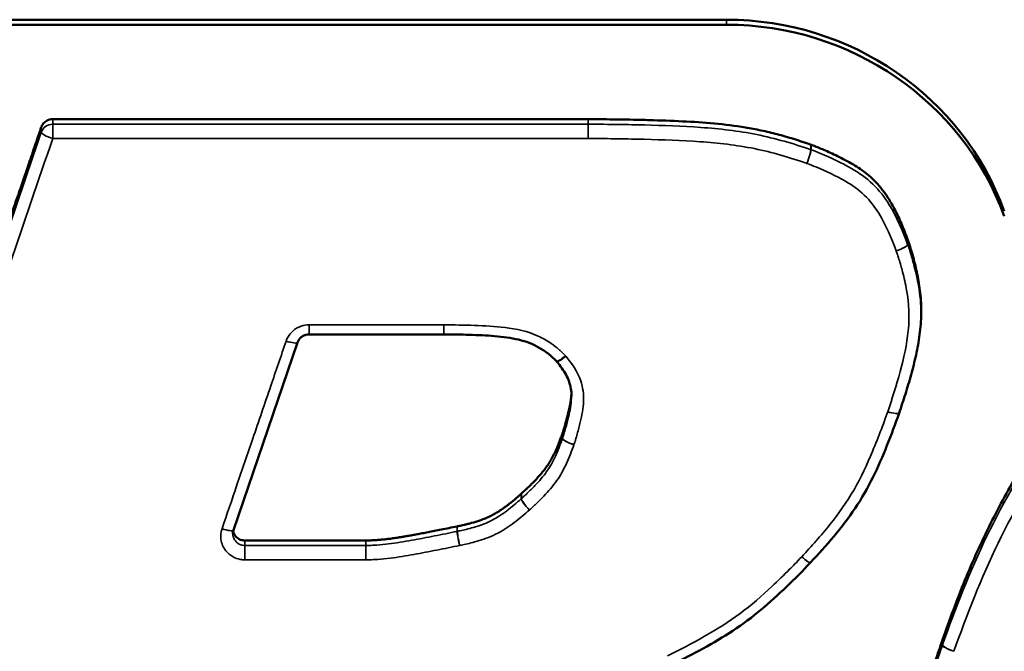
# Model space of a CAD drawing. Header units: inches. Extents: x 0.2 to 58.8, y 1.7 to 68.8.
# Tile 267 of 283: x 46.795 to 47.203, y 62.481 to 62.742. Entities that reach past the tile are written whole.
import ezdxf

# ---------------------------------------------------------------- set-up
doc = ezdxf.new("R2010")
doc.units = ezdxf.units.IN
doc.header["$MEASUREMENT"] = 0
doc.layers.add('Visible (ANSI)', color=7, linetype='Continuous', lineweight=50)
doc.layers.add('Visible Narrow (ANSI)', color=7, linetype='Continuous', lineweight=35)

msp = doc.modelspace()

# ---------------------------------------------------------------- linework, layer by layer
at = {"layer": 'Visible (ANSI)'}
for p, q in [((47.08777, 62.74236), (46.77653, 62.74236)), ((46.77653, 62.74028), (47.08777, 62.74028)), ((47.16837, 62.6228), (47.16837, 62.62072)), ((46.88374, 62.531), (46.91028, 62.60874)), ((46.91503, 62.61203), (46.9708, 62.61203)), ((46.9708, 62.61203), (46.97081, 62.61203)), ((46.8885, 62.52671), (46.93851, 62.52671))]:
    msp.add_line(p, q, dxfattribs=at)
for centre, start, end in [((47.15454, 62.58109), 341.0547, 341.3731), ((47.11897, 62.52103), 316.7204, 317.0329)]:
    msp.add_arc(centre, 0.005, start, end, dxfattribs=at)
for centre, major_axis, ratio, start_param, end_param in [((47.08777, 62.62286), (0.12217, 0), 0.978148, 0.343558, 1.570796), ((47.08777, 62.62078), (0.12217, 0), 0.978148, 0.343558, 1.570796), ((47.01343, 62.59797), (0.00514, -0.00019), 0.912979, 0.692253, 0.721697), ((46.88894, 62.52954), (-0.00544, -0.00013), 0.913296, 5.95989, 6.262489)]:
    msp.add_ellipse(centre, major_axis=major_axis, ratio=ratio, start_param=start_param, end_param=end_param, dxfattribs=at)
for points, knots in [([(46.66059, 62.27705), (46.66106, 62.27845), (46.66244, 62.28247), (46.66492, 62.28974), (46.66823, 62.29944), (46.67213, 62.31087), (46.67657, 62.32388), (46.68341, 62.34392), (46.6929, 62.37173), (46.70974, 62.42107), (46.73187, 62.48589), (46.75399, 62.55071), (46.77083, 62.60004), (46.78032, 62.62785), (46.78716, 62.64789), (46.7916, 62.6609), (46.7955, 62.67233), (46.79881, 62.68203), (46.80148, 62.68983), (46.8032, 62.69488), (46.80403, 62.69732), (46.8042, 62.69782)], [0.017629, 0.017629, 0.017629, 0.017629, 0.029136, 0.050646, 0.077336, 0.108774, 0.144529, 0.184168, 0.273374, 0.37294, 0.589337, 0.805735, 0.9053, 0.994507, 1.034146, 1.0699, 1.101339, 1.128028, 1.149539, 1.165438, 1.169526, 1.169526, 1.169526, 1.169526]), ([(46.8042, 62.69782), (46.80441, 62.69842), (46.80473, 62.69898), (46.80558, 62.69994), (46.8061, 62.70034), (46.80703, 62.7008), (46.8074, 62.70093), (46.80816, 62.70111), (46.80855, 62.70116), (46.80894, 62.70116)], [0, 0, 0, 0, 0.00496118, 0.00496118, 0.00992237, 0.00992237, 0.0129086, 0.0129086, 0.01589483, 0.01589483, 0.01589483, 0.01589483]), ([(46.80894, 62.70116), (46.81009, 62.70116), (46.81223, 62.70116), (46.81561, 62.70116), (46.81937, 62.70116), (46.82394, 62.70116), (46.82943, 62.70116), (46.83591, 62.70116), (46.84345, 62.70116), (46.85216, 62.70116), (46.86208, 62.70116), (46.87319, 62.70116), (46.88991, 62.70116), (46.91226, 62.70116), (46.93964, 62.70116), (46.9624, 62.70116), (46.97978, 62.70116), (46.99162, 62.70116), (47.0023, 62.70116), (47.01158, 62.70116), (47.01921, 62.70116), (47.02494, 62.70116), (47.02853, 62.70116), (47.03018, 62.70116), (47.0306, 62.70116)], [0.009149, 0.009149, 0.009149, 0.009149, 0.0178805, 0.0254588, 0.0349229, 0.0464824, 0.0603467, 0.0767256, 0.0958284, 0.1178647, 0.1430441, 0.1714364, 0.2025527, 0.2704428, 0.3416855, 0.4112519, 0.4438349, 0.4741131, 0.5014577, 0.5252402, 0.5448319, 0.5596043, 0.5689287, 0.5721667, 0.5721667, 0.5721667, 0.5721667]), ([(47.03061, 62.70116), (47.03069, 62.70116), (47.031, 62.70116), (47.03168, 62.70116), (47.03278, 62.70115), (47.03427, 62.70114), (47.03611, 62.70113), (47.03917, 62.7011), (47.0436, 62.70105), (47.0495, 62.70094), (47.05827, 62.70074), (47.06944, 62.70034), (47.08272, 62.69952), (47.09355, 62.69818), (47.10218, 62.69655), (47.10884, 62.69497), (47.11574, 62.69301), (47.12036, 62.69142), (47.12274, 62.6906)], [0, 0, 0, 0, 0.000607, 0.0023694, 0.0051993, 0.0090086, 0.0137094, 0.0192137, 0.0322813, 0.0475082, 0.0641915, 0.0991197, 0.1326916, 0.1655129, 0.1822622, 0.1995856, 0.2177565, 0.2369551, 0.2369551, 0.2369551, 0.2369551]), ([(47.12274, 62.6906), (47.12275, 62.69059), (47.12276, 62.69059), (47.12279, 62.69058), (47.1228, 62.69057), (47.12281, 62.69057)], [0, 0, 0, 0, 0.0000991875, 0.0000991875, 0.000198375, 0.000198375, 0.000198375, 0.000198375]), ([(47.12281, 62.69057), (47.12284, 62.69056), (47.12297, 62.69051), (47.12328, 62.6904), (47.1238, 62.6902), (47.12484, 62.6898), (47.12651, 62.68914), (47.12887, 62.68814), (47.13162, 62.68691), (47.13572, 62.68495), (47.13988, 62.6827), (47.14394, 62.68008), (47.14688, 62.67781), (47.14972, 62.67512), (47.15194, 62.6725), (47.15368, 62.67012), (47.155, 62.6681), (47.15631, 62.66589), (47.15762, 62.66346), (47.15893, 62.6608), (47.16023, 62.6579), (47.16154, 62.65474), (47.16236, 62.65254), (47.16279, 62.6514)], [0.0001001, 0.0001001, 0.0001001, 0.0001001, 0.0003047, 0.0011906, 0.0026153, 0.0045362, 0.0096985, 0.016341, 0.02413, 0.0327357, 0.0511042, 0.0603457, 0.0697428, 0.0796282, 0.0903825, 0.096215, 0.1024198, 0.1090493, 0.1161558, 0.1237906, 0.1320045, 0.1408472, 0.1502996, 0.1502996, 0.1502996, 0.1502996]), ([(47.16279, 62.6514), (47.16279, 62.65139), (47.1628, 62.65138), (47.1628, 62.65137), (47.16281, 62.65136), (47.16281, 62.65135)], [0, 0, 0, 0, 0.0000685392, 0.0000685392, 0.0001370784, 0.0001370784, 0.0001370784, 0.0001370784]), ([(47.16281, 62.65135), (47.16282, 62.65132), (47.16287, 62.65119), (47.16306, 62.65065), (47.16345, 62.64949), (47.16405, 62.64761), (47.16479, 62.64512), (47.1656, 62.64215), (47.16641, 62.63877), (47.16717, 62.6351), (47.1678, 62.63121), (47.16826, 62.62712), (47.16837, 62.62429), (47.16837, 62.62283), (47.16837, 62.6228)], [0.00006902, 0.00006902, 0.00006902, 0.00006902, 0.00030239, 0.00118465, 0.00453977, 0.00976856, 0.0165766, 0.02467265, 0.03376973, 0.04358679, 0.05385116, 0.06441906, 0.07563814, 0.07585185, 0.07585185, 0.07585185, 0.07585185]), ([(47.1772, 62.48557), (47.18018, 62.49387), (47.18606, 62.5102), (47.19677, 62.5336), (47.2087, 62.55564), (47.22199, 62.57626), (47.2366, 62.59548), (47.25255, 62.61325), (47.26974, 62.6297), (47.28224, 62.63942), (47.28849, 62.64427)], [0.0001304, 0.0001304, 0.0001304, 0.0001304, 0.0685768, 0.1350126, 0.1996182, 0.2627311, 0.3247134, 0.3859474, 0.4468292, 0.5075955, 0.5075955, 0.5075955, 0.5075955]), ([(47.16837, 62.62072), (47.16837, 62.61774), (47.16814, 62.61481), (47.16738, 62.60908), (47.16686, 62.60628), (47.16565, 62.60076), (47.16496, 62.59804), (47.16348, 62.59265), (47.16268, 62.58998), (47.16102, 62.5847), (47.16014, 62.58207), (47.15928, 62.57949)], [0.0711216, 0.0711216, 0.0711216, 0.0711216, 0.0922415, 0.0922415, 0.1133614, 0.1133614, 0.1344813, 0.1344813, 0.1556012, 0.1556012, 0.1767211, 0.1767211, 0.1767211, 0.1767211]), ([(46.91028, 62.60874), (46.9104, 62.60911), (46.91058, 62.60947), (46.91102, 62.61013), (46.91128, 62.61044), (46.91189, 62.61099), (46.91223, 62.61123), (46.91296, 62.61163), (46.91336, 62.61178), (46.91418, 62.61198), (46.9146, 62.61203), (46.91503, 62.61203)], [0, 0, 0, 0, 0.00634251, 0.00634251, 0.01268502, 0.01268502, 0.01902753, 0.01902753, 0.02537004, 0.02537004, 0.03171255, 0.03171255, 0.03171255, 0.03171255]), ([(46.97081, 62.61203), (46.97439, 62.61203), (46.9779, 62.612), (46.98493, 62.61179), (46.98842, 62.61163), (46.99528, 62.61103), (46.99864, 62.6106), (47.00487, 62.60915), (47.00765, 62.60808), (47.01297, 62.60499), (47.01536, 62.60321), (47.0174, 62.60093)], [0.0000167, 0.0000167, 0.0000167, 0.0000167, 0.0272944, 0.0272944, 0.0545721, 0.0545721, 0.0818498, 0.0818498, 0.1091275, 0.1091275, 0.1364053, 0.1364053, 0.1364053, 0.1364053]), ([(47.0175, 62.60082), (47.01833, 62.59984), (47.01899, 62.59901), (47.0203, 62.59717), (47.02088, 62.59625), (47.0219, 62.59437), (47.02232, 62.59343), (47.023, 62.59153), (47.02325, 62.59056), (47.02359, 62.58859), (47.02367, 62.58758), (47.02367, 62.58654)], [-0.10074408, -0.10074408, -0.10074408, -0.10074408, -0.09074745, -0.09074745, -0.08075083, -0.08075083, -0.0707542, -0.0707542, -0.06075758, -0.06075758, -0.05076095, -0.05076095, -0.05076095, -0.05076095]), ([(47.01992, 62.57106), (47.01993, 62.57108), (47.01996, 62.57118), (47.02004, 62.57141), (47.02016, 62.57178), (47.02032, 62.57228), (47.02051, 62.57289), (47.02082, 62.57391), (47.02126, 62.57539), (47.0218, 62.57736), (47.02254, 62.5803), (47.02318, 62.58334), (47.02354, 62.58604), (47.02362, 62.58718), (47.02364, 62.58756)], [0, 0, 0, 0, 0.00021753, 0.00084853, 0.00186061, 0.00322144, 0.00489872, 0.0068602, 0.01150701, 0.01690531, 0.02280018, 0.03507271, 0.04101681, 0.04398916, 0.04398916, 0.04398916, 0.04398916]), ([(47.15927, 62.57947), (47.15774, 62.57502), (47.15602, 62.57049), (47.15245, 62.56164), (47.15057, 62.55723), (47.14628, 62.54849), (47.14381, 62.54417), (47.13833, 62.53602), (47.13534, 62.53214), (47.12912, 62.52469), (47.12584, 62.52107), (47.12263, 62.51762)], [0.0000346, 0.0000346, 0.0000346, 0.0000346, 0.0363717, 0.0363717, 0.0727088, 0.0727088, 0.1090459, 0.1090459, 0.145383, 0.145383, 0.1817201, 0.1817201, 0.1817201, 0.1817201]), ([(47.00291, 62.5461), (47.00292, 62.54611), (47.00297, 62.54616), (47.0031, 62.54628), (47.00332, 62.54647), (47.00375, 62.54687), (47.00444, 62.54751), (47.00542, 62.54844), (47.00656, 62.54955), (47.00827, 62.55127), (47.01001, 62.55312), (47.01171, 62.55508), (47.01294, 62.55666), (47.01414, 62.55839), (47.01532, 62.56032), (47.01648, 62.5625), (47.01741, 62.56453), (47.01816, 62.56632), (47.01875, 62.5678), (47.01933, 62.56937), (47.01971, 62.57047), (47.01991, 62.57102)], [0.00003909, 0.00003909, 0.00003909, 0.00003909, 0.00016017, 0.00062637, 0.00137715, 0.00239108, 0.00512274, 0.0086503, 0.0128032, 0.01741152, 0.0273195, 0.03233762, 0.03745202, 0.04281368, 0.04858175, 0.0549211, 0.06199924, 0.06586803, 0.06998429, 0.07436872, 0.07895244, 0.07895244, 0.07895244, 0.07895244]), ([(46.97639, 62.53259), (46.9764, 62.53259), (46.97646, 62.5326), (46.9766, 62.53263), (46.97685, 62.53268), (46.97737, 62.53278), (46.9782, 62.53296), (46.97939, 62.53323), (46.9808, 62.53357), (46.98295, 62.53414), (46.98519, 62.53482), (46.98748, 62.53565), (46.98926, 62.5364), (46.99111, 62.53732), (46.99308, 62.53846), (46.99479, 62.53959), (46.99626, 62.54064), (46.99746, 62.54154), (46.99871, 62.54253), (47.00004, 62.54362), (47.00144, 62.54481), (47.00239, 62.54565), (47.00288, 62.54608)], [0.00010364, 0.00010364, 0.00010364, 0.00010364, 0.00014164, 0.00055439, 0.00122005, 0.00212042, 0.00455263, 0.00770612, 0.01143668, 0.01560105, 0.02466473, 0.02933743, 0.03418986, 0.03939671, 0.04514125, 0.0516116, 0.05517843, 0.05899767, 0.06309279, 0.06748716, 0.07220399, 0.07722783, 0.07722783, 0.07722783, 0.07722783]), ([(47.00288, 62.54608), (47.00289, 62.54608), (47.00289, 62.54609), (47.0029, 62.54609), (47.0029, 62.5461), (47.00291, 62.5461)], [0, 0, 0, 0, 0.00003880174, 0.00003880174, 0.00007760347, 0.00007760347, 0.00007760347, 0.00007760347]), ([(46.93854, 62.52671), (46.93859, 62.52671), (46.93878, 62.52671), (46.93918, 62.52672), (46.93984, 62.52673), (46.94074, 62.52677), (46.94186, 62.52683), (46.94318, 62.52691), (46.94469, 62.52704), (46.94638, 62.5272), (46.94827, 62.52741), (46.95, 62.52764), (46.95157, 62.52788), (46.95291, 62.52809), (46.95438, 62.52833), (46.95601, 62.52861), (46.9578, 62.52893), (46.95979, 62.52929), (46.96197, 62.52971), (46.96436, 62.53017), (46.967, 62.53069), (46.96988, 62.53126), (46.97301, 62.53189), (46.97518, 62.53234), (46.97631, 62.53257)], [0, 0, 0, 0, 0.00035959, 0.00140928, 0.00310566, 0.00540559, 0.00826628, 0.0116453, 0.01550064, 0.01979081, 0.02453811, 0.03001885, 0.03314068, 0.03657361, 0.04036027, 0.04454324, 0.04916514, 0.05426855, 0.05989602, 0.06609011, 0.07289335, 0.08034826, 0.08849737, 0.09727303, 0.09727303, 0.09727303, 0.09727303]), ([(46.97631, 62.53257), (46.97632, 62.53257), (46.97634, 62.53258), (46.97637, 62.53258), (46.97638, 62.53259), (46.97639, 62.53259)], [0, 0, 0, 0, 0.0001068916, 0.0001068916, 0.0002137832, 0.0002137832, 0.0002137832, 0.0002137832]), ([(46.88361, 62.53055), (46.8837, 62.53016), (46.88383, 62.52979), (46.8843, 62.52887), (46.8847, 62.52836), (46.88564, 62.52754), (46.88616, 62.52723), (46.88729, 62.52681), (46.88789, 62.52671), (46.8885, 62.52671)], [0.00686531, 0.00686531, 0.00686531, 0.00686531, 0.00992237, 0.00992237, 0.01488355, 0.01488355, 0.01949841, 0.01949841, 0.02411327, 0.02411327, 0.02411327, 0.02411327]), ([(47.12261, 62.5176), (47.11942, 62.51422), (47.11604, 62.51084), (47.10925, 62.50431), (47.10577, 62.5011), (47.09841, 62.49493), (47.09449, 62.49203), (47.08644, 62.48673), (47.08232, 62.48431), (47.07398, 62.47972), (47.06972, 62.47755), (47.06555, 62.47547)], [0.0000345, 0.0000345, 0.0000345, 0.0000345, 0.035657, 0.035657, 0.0712795, 0.0712795, 0.106902, 0.106902, 0.1425245, 0.1425245, 0.178147, 0.178147, 0.178147, 0.178147]), ([(47.15943, 62.40601), (47.15943, 62.40828), (47.15957, 62.41334), (47.16033, 62.42153), (47.16153, 62.42916), (47.16285, 62.4359), (47.16411, 62.44153), (47.1656, 62.44759), (47.16735, 62.45413), (47.16937, 62.46117), (47.17168, 62.46877), (47.17429, 62.47694), (47.17618, 62.48257), (47.17716, 62.48548)], [0.1103043, 0.1103043, 0.1103043, 0.1103043, 0.1280343, 0.1496463, 0.1743507, 0.1881523, 0.2030735, 0.2192291, 0.2367337, 0.2557012, 0.2762448, 0.2984773, 0.3223806, 0.3223806, 0.3223806, 0.3223806]), ([(47.17716, 62.48548), (47.17717, 62.4855), (47.17717, 62.48551), (47.17719, 62.48554), (47.17719, 62.48556), (47.1772, 62.48557)], [0, 0, 0, 0, 0.0001304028, 0.0001304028, 0.0002608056, 0.0002608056, 0.0002608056, 0.0002608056])]:
    msp.add_open_spline(points, degree=3, knots=knots, dxfattribs=at)
for points in [[(47.0306, 62.70116), (47.03061, 62.70116), (47.03061, 62.70116), (47.03061, 62.70116), (47.03061, 62.70116)], [(47.01991, 62.57102), (47.01991, 62.57103), (47.01991, 62.57104), (47.01991, 62.57105), (47.01992, 62.57106)], [(46.93851, 62.52671), (46.93852, 62.52671), (46.93853, 62.52671), (46.93854, 62.52671), (46.93854, 62.52671)]]:
    msp.add_open_spline(points, degree=3, dxfattribs=at)
at = {"layer": 'Visible Narrow (ANSI)'}
for p, q in [((47.08777, 62.74028), (47.08777, 62.74236)), ((46.80894, 62.69908), (46.80894, 62.69315)), ((46.91503, 62.61203), (46.91503, 62.616)), ((46.9708, 62.616), (46.9708, 62.61203)), ((46.8885, 62.5187), (46.8885, 62.52463)), ((46.93853, 62.52463), (46.93853, 62.5187))]:
    msp.add_line(p, q, dxfattribs=at)
for centre, major_axis, ratio, start_param, end_param in [((46.80894, 62.69419), (-0.005, 0), 0.978148, 4.712389, 5.960959), ((47.03061, 62.69419), (0, 0.005), 0.000162, 4.50295, 6.073746), ((47.03061, 62.69419), (-0.005, 0), 0.978148, 4.711613, 4.712389), ((47.03061, 62.69419), (0, 0.005), 0.00001, 0.215009, 1.783152), ((46.80894, 62.69419), (-0.00473, 0.00162), 0.197211, 0.067211, 1.638007), ((47.12108, 62.6839), (0.00163, 0.00473), 0.069169, 4.514562, 6.085358), ((47.12108, 62.6839), (0.0017, 0.0047), 0.072223, 4.515648, 6.086444), ((47.12108, 62.6839), (-0.005, 0), 0.978148, 4.357618, 4.373238), ((47.1581, 62.64764), (0.00468, 0.00176), 0.195198, 4.63933, 6.210126), ((47.1581, 62.64764), (0.0047, 0.0017), 0.195959, 4.641477, 6.212273), ((47.1581, 62.64764), (0.005, 0), 0.978148, 0.340732, 0.351525), ((46.97082, 62.61703), (-0.00001, -0.005), 0.000547, 0, 1.361358), ((46.90554, 62.61035), (0.00473, -0.00162), 0.197211, 4.779601, 6.283185), ((47.02113, 62.60426), (-0.00373, -0.00333), 0.156477, 0, 1.431739), ((47.02132, 62.60404), (-0.00382, -0.00322), 0.160466, 0, 1.436453), ((47.15454, 62.58109), (0.00473, -0.00162), 0.197098, 4.779942, 6.283185), ((47.15454, 62.58109), (0.00474, -0.0016), 0.197457, 4.778846, 6.283185), ((47.02465, 62.56739), (-0.00472, 0.00164), 0.196905, 0.068136, 1.638933), ((47.02467, 62.56746), (-0.00474, 0.0016), 0.197375, 0.06671, 1.637507), ((47.00623, 62.54037), (-0.00331, 0.00375), 0.139284, 0.156519, 1.727315), ((47.00628, 62.54041), (-0.00333, 0.00373), 0.140225, 0.155667, 1.726463), ((46.87901, 62.53262), (0.00473, -0.00162), 0.197211, 4.779601, 6.283185), ((46.97734, 62.52571), (-0.005, 0), 0.978148, 4.902408, 4.919242), ((46.97734, 62.52571), (-0.00101, 0.0049), 0.042701, 0.2051, 1.775896), ((46.97734, 62.52571), (-0.00092, 0.00491), 0.03927, 0.205776, 1.776572), ((46.93859, 62.51974), (-0.00003, 0.005), 0.001216, 0.209436, 1.780232), ((47.11897, 62.52103), (0.00364, -0.00343), 0.152925, 4.855412, 6.283185), ((47.11897, 62.52103), (0.00366, -0.00341), 0.153689, 4.854576, 6.283185), ((47.18191, 62.48187), (-0.005, 0), 0.978148, 5.94489, 5.965426), ((47.18191, 62.48187), (-0.00474, 0.00159), 0.197503, 0.066314, 1.63711), ((47.18191, 62.48187), (-0.0047, 0.00169), 0.196128, 0.070427, 1.641223)]:
    msp.add_ellipse(centre, major_axis=major_axis, ratio=ratio, start_param=start_param, end_param=end_param, dxfattribs=at)
for points, knots in [([(46.8042, 62.69782), (46.8042, 62.69756), (46.8042, 62.6973), (46.8042, 62.69678), (46.8042, 62.69652), (46.8042, 62.69626), (46.8042, 62.69608), (46.8042, 62.69591), (46.8042, 62.69574)], [0, 0, 0, 0, 0.009525, 0.009525, 0.01905, 0.01905, 0.01905, 0.0254, 0.0254, 0.0254, 0.0254]), ([(46.80894, 62.69908), (46.80894, 62.69925), (46.80894, 62.69942), (46.80894, 62.6996), (46.80894, 62.69986), (46.80894, 62.70012), (46.80894, 62.70064), (46.80894, 62.7009), (46.80894, 62.70116)], [-0.0254, -0.0254, -0.0254, -0.0254, -0.01905, -0.01905, -0.01905, -0.009525, -0.009525, 0, 0, 0, 0]), ([(47.03061, 62.69908), (47.01183, 62.69908), (46.99306, 62.69908), (46.95552, 62.69908), (46.93675, 62.69908), (46.91798, 62.69908), (46.90149, 62.69908), (46.88501, 62.69908), (46.84867, 62.69908), (46.82881, 62.69908), (46.80894, 62.69908)], [-0.5721716, -0.5721716, -0.5721716, -0.5721716, -0.4291324, -0.4291324, -0.2860883, -0.2860883, -0.2860883, -0.1605031, -0.1605031, -0.009149, -0.009149, -0.009149, -0.009149]), ([(47.0306, 62.70116), (47.0306, 62.70086), (47.03061, 62.70057), (47.03061, 62.70005), (47.03061, 62.69983), (47.03061, 62.6996), (47.03061, 62.69942), (47.03061, 62.69925), (47.03061, 62.69908)], [-0.01071596, -0.01071596, -0.01071596, -0.01071596, 0, 0, 0.00833404, 0.00833404, 0.00833404, 0.01468404, 0.01468404, 0.01468404, 0.01468404]), ([(47.03061, 62.69908), (47.03061, 62.69925), (47.03061, 62.69942), (47.03061, 62.6996), (47.03061, 62.69983), (47.03061, 62.70005), (47.03061, 62.70057), (47.03061, 62.70086), (47.03061, 62.70116)], [-0.01468404, -0.01468404, -0.01468404, -0.01468404, -0.00833404, -0.00833404, -0.00833404, 0, 0, 0.01071596, 0.01071596, 0.01071596, 0.01071596]), ([(47.12274, 62.68852), (47.11563, 62.69097), (47.108, 62.69326), (47.09268, 62.69633), (47.08492, 62.69721), (47.07725, 62.69775), (47.0694, 62.6983), (47.06165, 62.69856), (47.05036, 62.69885), (47.04684, 62.69892), (47.03909, 62.69903), (47.03482, 62.69907), (47.03061, 62.69908)], [-0.2326745, -0.2326745, -0.2326745, -0.2326745, -0.1752025, -0.1752025, -0.1176321, -0.1176321, -0.1176321, -0.058816, -0.058816, -0.0321001, -0.0321001, -0.0000049, -0.0000049, -0.0000049, -0.0000049]), ([(46.8042, 62.69574), (46.79234, 62.66097), (46.78047, 62.62621), (46.75636, 62.55556), (46.74411, 62.51968), (46.73187, 62.48381), (46.71962, 62.44793), (46.70737, 62.41205), (46.68361, 62.34244), (46.6721, 62.30871), (46.66059, 62.27497)], [-1.169526, -1.169526, -1.169526, -1.169526, -0.884006, -0.884006, -0.589337, -0.589337, -0.589337, -0.294669, -0.294669, -0.017629, -0.017629, -0.017629, -0.017629]), ([(46.66533, 62.27239), (46.67684, 62.30612), (46.68836, 62.33985), (46.71212, 62.40946), (46.72436, 62.44534), (46.73661, 62.48122), (46.74885, 62.5171), (46.7611, 62.55298), (46.78521, 62.62362), (46.79708, 62.65838), (46.80894, 62.69315)], [0.017629, 0.017629, 0.017629, 0.017629, 0.294669, 0.294669, 0.589337, 0.589337, 0.589337, 0.884006, 0.884006, 1.169526, 1.169526, 1.169526, 1.169526]), ([(46.80894, 62.69315), (46.82881, 62.69315), (46.84867, 62.69315), (46.88501, 62.69315), (46.90149, 62.69315), (46.91798, 62.69315), (46.93675, 62.69315), (46.95552, 62.69315), (46.99306, 62.69315), (47.01183, 62.69315), (47.03061, 62.69315)], [0.009149, 0.009149, 0.009149, 0.009149, 0.1605031, 0.1605031, 0.2860883, 0.2860883, 0.2860883, 0.4291324, 0.4291324, 0.5721716, 0.5721716, 0.5721716, 0.5721716]), ([(47.03061, 62.69315), (47.03482, 62.69314), (47.03903, 62.6931), (47.04675, 62.69299), (47.05025, 62.69292), (47.06147, 62.69264), (47.06919, 62.69237), (47.07689, 62.69183), (47.08443, 62.69131), (47.09195, 62.69044), (47.10674, 62.68749), (47.11396, 62.68532), (47.12108, 62.68287)], [0.0000049, 0.0000049, 0.0000049, 0.0000049, 0.0321001, 0.0321001, 0.058816, 0.058816, 0.1176321, 0.1176321, 0.1176321, 0.1752025, 0.1752025, 0.2326745, 0.2326745, 0.2326745, 0.2326745]), ([(47.12274, 62.6906), (47.12274, 62.69034), (47.12274, 62.69008), (47.12274, 62.68956), (47.12274, 62.6893), (47.12274, 62.68904), (47.12274, 62.68886), (47.12274, 62.68869), (47.12274, 62.68852)], [0, 0, 0, 0, 0.009525, 0.009525, 0.01905, 0.01905, 0.01905, 0.0254, 0.0254, 0.0254, 0.0254]), ([(47.12281, 62.68849), (47.12281, 62.68866), (47.12281, 62.68884), (47.12281, 62.68901), (47.12281, 62.68927), (47.12281, 62.68953), (47.12281, 62.69005), (47.12281, 62.69031), (47.12281, 62.69057)], [-0.0254, -0.0254, -0.0254, -0.0254, -0.01905, -0.01905, -0.01905, -0.009525, -0.009525, 0, 0, 0, 0]), ([(47.16279, 62.64932), (47.16078, 62.65469), (47.15846, 62.66038), (47.15328, 62.66877), (47.15105, 62.67173), (47.14836, 62.6743), (47.14568, 62.67687), (47.1426, 62.67896), (47.13536, 62.68317), (47.13111, 62.68515), (47.12547, 62.68748), (47.12407, 62.68803), (47.12281, 62.68849)], [-0.1390402, -0.1390402, -0.1390402, -0.1390402, -0.0945396, -0.0945396, -0.0697225, -0.0697225, -0.0697225, -0.0449054, -0.0449054, -0.0103254, -0.0103254, -0.0000975, -0.0000975, -0.0000975, -0.0000975]), ([(47.12108, 62.68287), (47.12233, 62.68241), (47.12358, 62.68191), (47.129, 62.67967), (47.1331, 62.67776), (47.13984, 62.67384), (47.14254, 62.67199), (47.14486, 62.66977), (47.14719, 62.66754), (47.14916, 62.66494), (47.15389, 62.65728), (47.15608, 62.65196), (47.1581, 62.6466)], [0.0000975, 0.0000975, 0.0000975, 0.0000975, 0.0103254, 0.0103254, 0.0449054, 0.0449054, 0.0697225, 0.0697225, 0.0697225, 0.0945396, 0.0945396, 0.1390402, 0.1390402, 0.1390402, 0.1390402]), ([(47.16279, 62.6514), (47.16279, 62.65114), (47.16279, 62.65088), (47.16279, 62.65036), (47.16279, 62.6501), (47.16279, 62.64984), (47.16279, 62.64967), (47.16279, 62.64949), (47.16279, 62.64932)], [0, 0, 0, 0, 0.009525, 0.009525, 0.01905, 0.01905, 0.01905, 0.0254, 0.0254, 0.0254, 0.0254]), ([(47.16281, 62.64927), (47.16281, 62.64945), (47.16281, 62.64962), (47.16281, 62.64979), (47.16281, 62.65005), (47.16281, 62.65031), (47.16281, 62.65083), (47.16281, 62.65109), (47.16281, 62.65135)], [-0.0254, -0.0254, -0.0254, -0.0254, -0.01905, -0.01905, -0.01905, -0.009525, -0.009525, 0, 0, 0, 0]), ([(47.16833, 62.62072), (47.16831, 62.6246), (47.16794, 62.62851), (47.16681, 62.63494), (47.16622, 62.63759), (47.16507, 62.64205), (47.16455, 62.64389), (47.16379, 62.64636), (47.16358, 62.647), (47.16319, 62.64817), (47.16299, 62.64877), (47.16281, 62.64927)], [-0.07112156, -0.07112156, -0.07112156, -0.07112156, -0.04340508, -0.04340508, -0.02345247, -0.02345247, -0.00917688, -0.00917688, -0.0041924, -0.0041924, -0.00006757, -0.00006757, -0.00006757, -0.00006757]), ([(47.1581, 62.6466), (47.15828, 62.6461), (47.15845, 62.6456), (47.15882, 62.64448), (47.15901, 62.64387), (47.15974, 62.64151), (47.16024, 62.63974), (47.16134, 62.63546), (47.1619, 62.63293), (47.16333, 62.62483), (47.16362, 62.61918), (47.16305, 62.61364), (47.16246, 62.6079), (47.16118, 62.60224), (47.15817, 62.59104), (47.15639, 62.58553), (47.15454, 62.58005)], [0.0000676, 0.0000676, 0.0000676, 0.0000676, 0.0041924, 0.0041924, 0.0091769, 0.0091769, 0.0234525, 0.0234525, 0.0434051, 0.0434051, 0.0868102, 0.0868102, 0.0868102, 0.131783, 0.131783, 0.1767211, 0.1767211, 0.1767211, 0.1767211]), ([(47.28849, 62.64219), (47.27566, 62.63222), (47.26282, 62.62148), (47.24006, 62.59769), (47.22966, 62.58485), (47.22038, 62.57131), (47.21108, 62.55773), (47.2029, 62.54344), (47.18852, 62.51404), (47.18265, 62.49866), (47.1772, 62.4835)], [-0.5005776, -0.5005776, -0.5005776, -0.5005776, -0.3757352, -0.3757352, -0.2507262, -0.2507262, -0.2507262, -0.1253631, -0.1253631, -0.0001304, -0.0001304, -0.0001304, -0.0001304]), ([(47.18191, 62.48083), (47.18737, 62.496), (47.19313, 62.51108), (47.20731, 62.5401), (47.21537, 62.55418), (47.22453, 62.56754), (47.23367, 62.58087), (47.24389, 62.59349), (47.26629, 62.61691), (47.27877, 62.62735), (47.2916, 62.63732)], [0.0001304, 0.0001304, 0.0001304, 0.0001304, 0.1253631, 0.1253631, 0.2507262, 0.2507262, 0.2507262, 0.3757352, 0.3757352, 0.5005776, 0.5005776, 0.5005776, 0.5005776]), ([(46.91503, 62.616), (46.91391, 62.616), (46.91279, 62.61581), (46.91045, 62.61501), (46.90927, 62.61432), (46.90751, 62.61274), (46.90685, 62.61193), (46.90602, 62.6105), (46.90575, 62.60991), (46.90554, 62.60931)], [-0.03171255, -0.03171255, -0.03171255, -0.03171255, -0.02316776, -0.02316776, -0.01287098, -0.01287098, -0.00495038, -0.00495038, 0, 0, 0, 0]), ([(46.9708, 62.616), (46.96585, 62.616), (46.96091, 62.616), (46.95101, 62.616), (46.94606, 62.616), (46.94112, 62.616), (46.93566, 62.616), (46.9302, 62.616), (46.92151, 62.616), (46.91827, 62.616), (46.91503, 62.616)], [-0.1507986, -0.1507986, -0.1507986, -0.1507986, -0.1131115, -0.1131115, -0.0754076, -0.0754076, -0.0754076, -0.0338285, -0.0338285, -0.009149, -0.009149, -0.009149, -0.009149]), ([(46.97082, 62.616), (46.97082, 62.616), (46.97082, 62.616), (46.97081, 62.616), (46.9708, 62.616), (46.9708, 62.616)], [-0.00006679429, -0.00006679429, -0.00006679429, -0.00006679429, -0.00003339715, -0.00003339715, 0, 0, 0, 0]), ([(47.02113, 62.60322), (47.02064, 62.60377), (47.02012, 62.60429), (47.0192, 62.60515), (47.01882, 62.60549), (47.01742, 62.60669), (47.01637, 62.6075), (47.01356, 62.60944), (47.01174, 62.61049), (47.00556, 62.61334), (47.00085, 62.61429), (46.99616, 62.61487), (46.99196, 62.61539), (46.98773, 62.61564), (46.97928, 62.61594), (46.97505, 62.61598), (46.97082, 62.616)], [-0.1364053, -0.1364053, -0.1364053, -0.1364053, -0.1307227, -0.1307227, -0.1267594, -0.1267594, -0.1165764, -0.1165764, -0.1005403, -0.1005403, -0.0644679, -0.0644679, -0.0644679, -0.0322339, -0.0322339, -0.0000167, -0.0000167, -0.0000167, -0.0000167]), ([(46.90554, 62.60931), (46.90344, 62.60313), (46.90133, 62.59695), (46.89673, 62.58348), (46.89424, 62.57619), (46.89175, 62.5689), (46.88957, 62.56251), (46.88739, 62.55613), (46.88315, 62.54369), (46.88108, 62.53763), (46.87901, 62.53158)], [-0.2304394, -0.2304394, -0.2304394, -0.2304394, -0.1796913, -0.1796913, -0.1197942, -0.1197942, -0.1197942, -0.0673842, -0.0673842, -0.0176292, -0.0176292, -0.0176292, -0.0176292]), ([(47.02132, 62.603), (47.02129, 62.60304), (47.02126, 62.60308), (47.0212, 62.60315), (47.02116, 62.60319), (47.02113, 62.60322)], [-0.0007530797, -0.0007530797, -0.0007530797, -0.0007530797, -0.0003765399, -0.0003765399, 0, 0, 0, 0]), ([(47.02467, 62.56642), (47.02488, 62.56704), (47.02508, 62.56768), (47.02554, 62.56916), (47.0258, 62.57001), (47.0265, 62.57249), (47.02693, 62.57412), (47.02797, 62.57858), (47.02851, 62.58143), (47.02864, 62.5843), (47.02877, 62.58718), (47.0284, 62.59014), (47.02617, 62.59661), (47.02388, 62.59996), (47.02132, 62.603)], [0.0000462, 0.0000462, 0.0000462, 0.0000462, 0.0052095, 0.0052095, 0.0121061, 0.0121061, 0.0252364, 0.0252364, 0.0476559, 0.0476559, 0.0476559, 0.0700755, 0.0700755, 0.1007441, 0.1007441, 0.1007441, 0.1007441]), ([(47.02367, 62.58654), (47.02367, 62.58622), (47.02366, 62.58589), (47.02365, 62.58556), (47.02354, 62.58317), (47.02306, 62.58054), (47.02208, 62.57633), (47.02167, 62.57477), (47.02099, 62.5724), (47.02075, 62.57158), (47.02031, 62.57017), (47.02013, 62.56962), (47.01992, 62.56899)], [-0.05076095, -0.05076095, -0.05076095, -0.05076095, -0.04765593, -0.04765593, -0.04765593, -0.02523636, -0.02523636, -0.0121061, -0.0121061, -0.00520946, -0.00520946, -0.00004619, -0.00004619, -0.00004619, -0.00004619]), ([(47.15454, 62.58005), (47.15405, 62.57863), (47.15354, 62.57721), (47.15266, 62.57481), (47.15229, 62.57382), (47.15075, 62.56974), (47.14952, 62.56666), (47.14598, 62.55817), (47.14353, 62.55282), (47.14059, 62.54773), (47.13767, 62.54266), (47.13427, 62.53787), (47.12692, 62.52868), (47.12297, 62.52428), (47.11897, 62.51999)], [0.0000346, 0.0000346, 0.0000346, 0.0000346, 0.0117365, 0.0117365, 0.0198749, 0.0198749, 0.0455717, 0.0455717, 0.0911434, 0.0911434, 0.0911434, 0.136449, 0.136449, 0.1817201, 0.1817201, 0.1817201, 0.1817201]), ([(47.01991, 62.56896), (47.01901, 62.56636), (47.01812, 62.56399), (47.01598, 62.55937), (47.01479, 62.55722), (47.01338, 62.55522), (47.01199, 62.55325), (47.01034, 62.55137), (47.00752, 62.54842), (47.00645, 62.54735), (47.00503, 62.54599), (47.0047, 62.54567), (47.00387, 62.5449), (47.00343, 62.54449), (47.00291, 62.54402)], [-0.0852117, -0.0852117, -0.0852117, -0.0852117, -0.06379641, -0.06379641, -0.04233622, -0.04233622, -0.04233622, -0.02116811, -0.02116811, -0.00910071, -0.00910071, -0.0054297, -0.0054297, -0.00003994, -0.00003994, -0.00003994, -0.00003994]), ([(47.01991, 62.57102), (47.01991, 62.57076), (47.01991, 62.57052), (47.01991, 62.57), (47.01991, 62.56974), (47.01991, 62.56948), (47.01991, 62.56931), (47.01991, 62.56913), (47.01991, 62.56896)], [-0.03633212, -0.03633212, -0.03633212, -0.03633212, -0.02680684, -0.02680684, -0.01728155, -0.01728155, -0.01728155, -0.01093155, -0.01093155, -0.01093155, -0.01093155]), ([(47.01992, 62.56899), (47.01992, 62.56899), (47.01992, 62.56898), (47.01991, 62.56897), (47.01991, 62.56897), (47.01991, 62.56896)], [0, 0, 0, 0, 0.0000902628, 0.0000902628, 0.0001805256, 0.0001805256, 0.0001805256, 0.0001805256]), ([(47.01992, 62.56899), (47.01992, 62.56917), (47.01992, 62.56934), (47.01992, 62.56951), (47.01992, 62.56977), (47.01992, 62.57003), (47.01992, 62.57055), (47.01992, 62.5708), (47.01992, 62.57106)], [0.01093155, 0.01093155, 0.01093155, 0.01093155, 0.01728155, 0.01728155, 0.01728155, 0.02680684, 0.02680684, 0.03633212, 0.03633212, 0.03633212, 0.03633212]), ([(47.00628, 62.53937), (47.0068, 62.53984), (47.00731, 62.54031), (47.00817, 62.54112), (47.00852, 62.54145), (47.01, 62.54287), (47.01111, 62.54398), (47.0141, 62.5471), (47.01592, 62.54917), (47.01749, 62.5514), (47.01909, 62.55367), (47.02044, 62.55611), (47.02277, 62.56115), (47.02374, 62.56375), (47.02465, 62.56635)], [0.00003994, 0.00003994, 0.00003994, 0.00003994, 0.0054297, 0.0054297, 0.00910071, 0.00910071, 0.02116811, 0.02116811, 0.04233622, 0.04233622, 0.04233622, 0.06379641, 0.06379641, 0.0852117, 0.0852117, 0.0852117, 0.0852117]), ([(47.02465, 62.56635), (47.02465, 62.56636), (47.02465, 62.56637), (47.02466, 62.56639), (47.02467, 62.5664), (47.02467, 62.56642)], [-0.0001805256, -0.0001805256, -0.0001805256, -0.0001805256, -0.0000902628, -0.0000902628, 0, 0, 0, 0]), ([(47.00288, 62.544), (47.00086, 62.54221), (46.99894, 62.54058), (46.9949, 62.53754), (46.99286, 62.53618), (46.99077, 62.53509), (46.98864, 62.53397), (46.98639, 62.53312), (46.98288, 62.53205), (46.98181, 62.53176), (46.97987, 62.53126), (46.97899, 62.53106), (46.97779, 62.53079), (46.97748, 62.53073), (46.9769, 62.53061), (46.97668, 62.53056), (46.97639, 62.53051)], [-0.08396881, -0.08396881, -0.08396881, -0.08396881, -0.06318991, -0.06318991, -0.04237248, -0.04237248, -0.04237248, -0.02118624, -0.02118624, -0.01224606, -0.01224606, -0.00495361, -0.00495361, -0.00235573, -0.00235573, -0.0001137, -0.0001137, -0.0001137, -0.0001137]), ([(47.00288, 62.54608), (47.00288, 62.54582), (47.00288, 62.54556), (47.00288, 62.54504), (47.00288, 62.54478), (47.00288, 62.54452), (47.00288, 62.54435), (47.00288, 62.54417), (47.00288, 62.544)], [0, 0, 0, 0, 0.009525, 0.009525, 0.01905, 0.01905, 0.01905, 0.0254, 0.0254, 0.0254, 0.0254]), ([(47.00291, 62.54402), (47.0029, 62.54402), (47.0029, 62.54401), (47.00289, 62.54401), (47.00289, 62.544), (47.00288, 62.544)], [0, 0, 0, 0, 0.0000776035, 0.0000776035, 0.0001552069, 0.0001552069, 0.0001552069, 0.0001552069]), ([(47.00291, 62.54402), (47.00291, 62.54419), (47.00291, 62.54437), (47.00291, 62.54454), (47.00291, 62.5448), (47.00291, 62.54506), (47.00291, 62.54558), (47.00291, 62.54584), (47.00291, 62.5461)], [-0.0254, -0.0254, -0.0254, -0.0254, -0.01905, -0.01905, -0.01905, -0.009525, -0.009525, 0, 0, 0, 0]), ([(46.97734, 62.52467), (46.97763, 62.52472), (46.97791, 62.52478), (46.97854, 62.52491), (46.97887, 62.52498), (46.98014, 62.52526), (46.98107, 62.52548), (46.98314, 62.526), (46.98427, 62.52632), (46.98807, 62.52747), (46.99068, 62.52845), (46.99313, 62.52974), (46.99554, 62.531), (46.9978, 62.53251), (47.00214, 62.53579), (47.00421, 62.53754), (47.00623, 62.53933)], [0.0001137, 0.0001137, 0.0001137, 0.0001137, 0.00235573, 0.00235573, 0.00495361, 0.00495361, 0.01224606, 0.01224606, 0.02118624, 0.02118624, 0.04237248, 0.04237248, 0.04237248, 0.06318991, 0.06318991, 0.08396881, 0.08396881, 0.08396881, 0.08396881]), ([(47.00623, 62.53933), (47.00624, 62.53934), (47.00625, 62.53934), (47.00626, 62.53936), (47.00627, 62.53936), (47.00628, 62.53937)], [-0.0001552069, -0.0001552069, -0.0001552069, -0.0001552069, -0.0000776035, -0.0000776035, 0, 0, 0, 0]), ([(46.87901, 62.53158), (46.87853, 62.53017), (46.87839, 62.52866), (46.87881, 62.52549), (46.87951, 62.52385), (46.88142, 62.52145), (46.88246, 62.52057), (46.88455, 62.51943), (46.88554, 62.51908), (46.8872, 62.51876), (46.88785, 62.5187), (46.8885, 62.5187)], [-0.04808081, -0.04808081, -0.04808081, -0.04808081, -0.03655358, -0.03655358, -0.02316776, -0.02316776, -0.01287098, -0.01287098, -0.00495038, -0.00495038, 0, 0, 0, 0]), ([(46.97631, 62.53257), (46.97631, 62.53231), (46.97631, 62.53205), (46.97631, 62.53153), (46.97631, 62.53127), (46.97631, 62.53101), (46.97631, 62.53084), (46.97631, 62.53067), (46.97631, 62.53049)], [0, 0, 0, 0, 0.009525, 0.009525, 0.01905, 0.01905, 0.01905, 0.0254, 0.0254, 0.0254, 0.0254]), ([(46.97639, 62.53051), (46.97639, 62.53068), (46.97639, 62.53086), (46.97639, 62.53103), (46.97639, 62.53129), (46.97639, 62.53155), (46.97639, 62.53207), (46.97639, 62.53233), (46.97639, 62.53259)], [-0.0254, -0.0254, -0.0254, -0.0254, -0.01905, -0.01905, -0.01905, -0.009525, -0.009525, 0, 0, 0, 0]), ([(46.8885, 62.52463), (46.88817, 62.52463), (46.88785, 62.52466), (46.88702, 62.52482), (46.88653, 62.525), (46.88548, 62.52556), (46.88496, 62.526), (46.88401, 62.5272), (46.88366, 62.52803), (46.88351, 62.52909), (46.8835, 62.5293), (46.8835, 62.52952)], [0, 0, 0, 0, 0.00495038, 0.00495038, 0.01287098, 0.01287098, 0.02316776, 0.02316776, 0.03655358, 0.03655358, 0.03989648, 0.03989648, 0.03989648, 0.03989648]), ([(46.8885, 62.52463), (46.8885, 62.5248), (46.8885, 62.52497), (46.8885, 62.52515), (46.8885, 62.52541), (46.8885, 62.52567), (46.8885, 62.52619), (46.8885, 62.52645), (46.8885, 62.52671)], [-0.0254, -0.0254, -0.0254, -0.0254, -0.01905, -0.01905, -0.01905, -0.009525, -0.009525, 0, 0, 0, 0]), ([(46.93851, 62.52671), (46.93851, 62.52645), (46.93853, 62.52619), (46.93853, 62.52567), (46.93853, 62.52541), (46.93853, 62.52515), (46.93853, 62.52497), (46.93853, 62.5248), (46.93853, 62.52463)], [-0.03633194, -0.03633194, -0.03633194, -0.03633194, -0.02680675, -0.02680675, -0.01728155, -0.01728155, -0.01728155, -0.01093155, -0.01093155, -0.01093155, -0.01093155]), ([(46.93856, 62.52463), (46.93856, 62.5248), (46.93856, 62.52497), (46.93856, 62.52515), (46.93856, 62.52541), (46.93856, 62.52567), (46.93856, 62.52619), (46.93854, 62.52645), (46.93854, 62.52671)], [0.01093155, 0.01093155, 0.01093155, 0.01093155, 0.01728155, 0.01728155, 0.01728155, 0.02680675, 0.02680675, 0.03633194, 0.03633194, 0.03633194, 0.03633194]), ([(46.97631, 62.53049), (46.97318, 62.52985), (46.97006, 62.52921), (46.96381, 62.52798), (46.96068, 62.52737), (46.95756, 62.52681), (46.95432, 62.52622), (46.95111, 62.52568), (46.94635, 62.52511), (46.94473, 62.52495), (46.9423, 62.52477), (46.94148, 62.52473), (46.93994, 62.52466), (46.93933, 62.52463), (46.93856, 62.52463)], [0.00011015, 0.00011015, 0.00011015, 0.00011015, 0.02450085, 0.02450085, 0.0490017, 0.0490017, 0.0490017, 0.07446924, 0.07446924, 0.08742679, 0.08742679, 0.09402057, 0.09402057, 0.09989904, 0.09989904, 0.09989904, 0.09989904]), ([(46.93853, 62.52463), (46.93427, 62.52463), (46.93002, 62.52463), (46.92052, 62.52463), (46.91529, 62.52463), (46.91005, 62.52463), (46.90624, 62.52463), (46.90244, 62.52463), (46.89525, 62.52463), (46.89188, 62.52463), (46.8885, 62.52463)], [0.000037, 0.000037, 0.000037, 0.000037, 0.0324669, 0.0324669, 0.0723725, 0.0723725, 0.0723725, 0.1013763, 0.1013763, 0.1271158, 0.1271158, 0.1271158, 0.1271158]), ([(46.93856, 62.52463), (46.93855, 62.52463), (46.93855, 62.52463), (46.93854, 62.52463), (46.93853, 62.52463), (46.93853, 62.52463)], [0, 0, 0, 0, 0.0000742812, 0.0000742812, 0.0001485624, 0.0001485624, 0.0001485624, 0.0001485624]), ([(46.93859, 62.5187), (46.93936, 62.5187), (46.94013, 62.51873), (46.94176, 62.5188), (46.94263, 62.51885), (46.94519, 62.51904), (46.94688, 62.5192), (46.95188, 62.51981), (46.95518, 62.52037), (46.95847, 62.52096), (46.96163, 62.52153), (46.96478, 62.52214), (46.97107, 62.52339), (46.9742, 62.52402), (46.97734, 62.52467)], [-0.09989904, -0.09989904, -0.09989904, -0.09989904, -0.09402057, -0.09402057, -0.08742679, -0.08742679, -0.07446924, -0.07446924, -0.0490017, -0.0490017, -0.0490017, -0.02450085, -0.02450085, -0.00011015, -0.00011015, -0.00011015, -0.00011015]), ([(46.8885, 62.5187), (46.89188, 62.5187), (46.89525, 62.5187), (46.90244, 62.5187), (46.90624, 62.5187), (46.91005, 62.5187), (46.91529, 62.5187), (46.92052, 62.5187), (46.93002, 62.5187), (46.93427, 62.5187), (46.93853, 62.5187)], [-0.1271158, -0.1271158, -0.1271158, -0.1271158, -0.1013763, -0.1013763, -0.0723725, -0.0723725, -0.0723725, -0.0324669, -0.0324669, -0.000037, -0.000037, -0.000037, -0.000037]), ([(46.93853, 62.5187), (46.93854, 62.5187), (46.93855, 62.5187), (46.93857, 62.5187), (46.93858, 62.5187), (46.93859, 62.5187)], [-0.0001485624, -0.0001485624, -0.0001485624, -0.0001485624, -0.0000742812, -0.0000742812, 0, 0, 0, 0]), ([(47.11897, 62.51999), (47.11799, 62.51895), (47.117, 62.51793), (47.11531, 62.5162), (47.11461, 62.51549), (47.11153, 62.5124), (47.10912, 62.51005), (47.10243, 62.50378), (47.09808, 62.49995), (47.09342, 62.4965), (47.08876, 62.49304), (47.08384, 62.48995), (47.07372, 62.48417), (47.06853, 62.4815), (47.06333, 62.47891)], [0.0000345, 0.0000345, 0.0000345, 0.0000345, 0.0110031, 0.0110031, 0.0186616, 0.0186616, 0.0445514, 0.0445514, 0.0891027, 0.0891027, 0.0891027, 0.1336405, 0.1336405, 0.178147, 0.178147, 0.178147, 0.178147]), ([(47.17716, 62.4834), (47.17391, 62.47372), (47.17071, 62.46389), (47.16509, 62.44399), (47.16257, 62.43389), (47.16099, 62.42348), (47.16001, 62.41705), (47.15951, 62.41048), (47.15948, 62.40393)], [-0.315323, -0.315323, -0.315323, -0.315323, -0.2359017, -0.2359017, -0.15635, -0.15635, -0.15635, -0.1072705, -0.1072705, -0.1072705, -0.1072705]), ([(47.17716, 62.48548), (47.17716, 62.48522), (47.17716, 62.48496), (47.17716, 62.48444), (47.17716, 62.48418), (47.17716, 62.48392), (47.17716, 62.48375), (47.17716, 62.48357), (47.17716, 62.4834)], [0, 0, 0, 0, 0.009525, 0.009525, 0.01905, 0.01905, 0.01905, 0.0254, 0.0254, 0.0254, 0.0254]), ([(47.1772, 62.4835), (47.1772, 62.48367), (47.1772, 62.48384), (47.1772, 62.48402), (47.1772, 62.48428), (47.1772, 62.48454), (47.1772, 62.48506), (47.1772, 62.48532), (47.1772, 62.48557)], [-0.0254, -0.0254, -0.0254, -0.0254, -0.01905, -0.01905, -0.01905, -0.009525, -0.009525, 0, 0, 0, 0])]:
    msp.add_open_spline(points, degree=3, knots=knots, dxfattribs=at)

doc.saveas('drawing.dxf')
